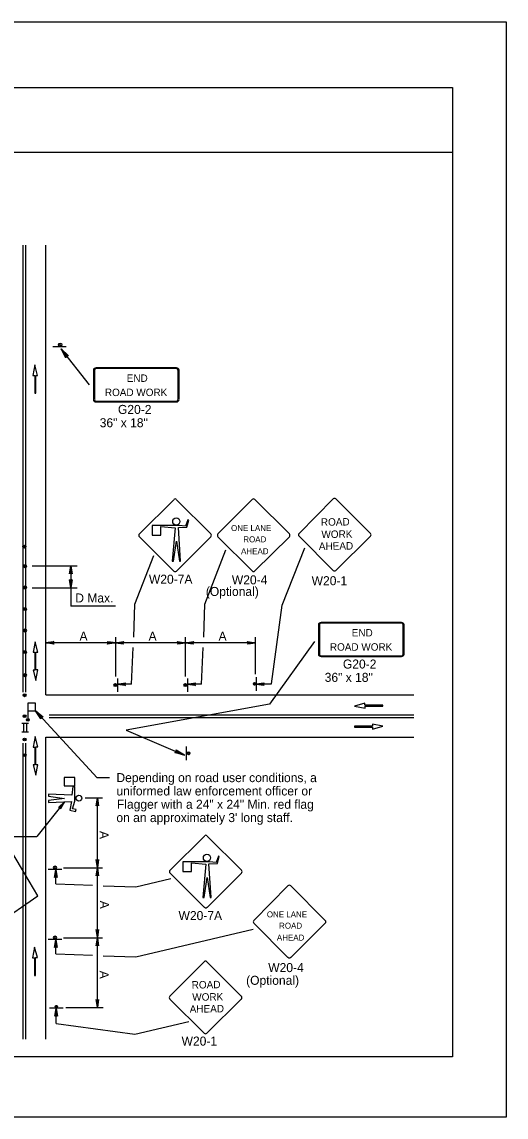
# Model space of a CAD drawing. Extents: x -14145 to -13521, y 30244 to 30661.
# Drawn here: x -13637.82 to -13626.54, y 30599.07 to 30624.57 of the extents above; entities that cross this region are included whole.
import ezdxf

# ---------------------------------------------------------------- set-up
doc = ezdxf.new("R2010")
doc.units = 0
for name, color, linetype in [('1', 7, 'Continuous'), ('10', 7, 'Continuous'), ('2', 7, 'Continuous'), ('3', 7, 'Continuous'), ('61', 7, 'Continuous')]:
    doc.layers.add(name, color=color, linetype=linetype)

msp = doc.modelspace()

# ---------------------------------------------------------------- linework, layer by layer
at = {"layer": '1'}
for p, q in [((-13637.79, 30608.961), (-13637.79, 30619.366)), ((-13637.724, 30608.961), (-13637.724, 30619.366)), ((-13637.265, 30608.894), (-13637.265, 30619.366)), ((-13637.1, 30617.009), (-13636.788, 30617.009)), ((-13637.1, 30617.009), (-13636.788, 30617.009)), ((-13637.519, 30616.577), (-13637.565, 30616.333)), ((-13637.453, 30616.335), (-13637.519, 30616.577)), ((-13637.565, 30616.333), (-13637.52, 30616.333)), ((-13637.52, 30616.333), (-13637.52, 30615.919)), ((-13637.498, 30615.919), (-13637.498, 30616.335)), ((-13637.498, 30616.335), (-13637.453, 30616.335)), ((-13636.151, 30616.459), (-13636.151, 30615.771)), ((-13636.126, 30616.459), (-13636.126, 30615.771)), ((-13634.217, 30616.51), (-13636.09, 30616.51)), ((-13634.217, 30616.51), (-13636.09, 30616.51)), ((-13634.217, 30616.495), (-13636.09, 30616.495)), ((-13634.217, 30616.495), (-13636.09, 30616.495)), ((-13634.181, 30615.771), (-13634.181, 30616.459)), ((-13634.156, 30615.771), (-13634.156, 30616.459)), ((-13637.52, 30615.919), (-13637.498, 30615.919)), ((-13636.09, 30615.734), (-13634.217, 30615.734)), ((-13636.09, 30615.719), (-13634.217, 30615.719)), ((-13634.28, 30613.439), (-13635.082, 30612.644)), ((-13633.417, 30612.644), (-13634.22, 30613.439)), ((-13632.457, 30613.445), (-13633.252, 30612.643)), ((-13631.588, 30612.643), (-13632.391, 30613.445)), ((-13630.57, 30613.457), (-13631.365, 30612.654)), ((-13629.702, 30612.654), (-13630.504, 30613.457)), ((-13634.16, 30612.839), (-13634.782, 30612.839)), ((-13634.782, 30612.839), (-13634.782, 30612.614)), ((-13634.58, 30612.614), (-13634.58, 30612.817)), ((-13634.58, 30612.817), (-13634.25, 30612.787)), ((-13634.25, 30612.787), (-13634.317, 30612.007)), ((-13634.175, 30612.794), (-13633.98, 30612.802)), ((-13634.122, 30612.007), (-13634.175, 30612.794)), ((-13634.01, 30612.824), (-13634.16, 30612.839)), ((-13633.957, 30612.974), (-13634.01, 30612.824)), ((-13633.98, 30612.802), (-13633.935, 30612.967)), ((-13633.935, 30612.967), (-13633.957, 30612.974)), ((-13635.082, 30612.577), (-13634.28, 30611.774)), ((-13634.782, 30612.614), (-13634.58, 30612.614)), ((-13634.22, 30611.774), (-13633.417, 30612.577)), ((-13633.252, 30612.576), (-13632.457, 30611.781)), ((-13632.391, 30611.781), (-13631.588, 30612.576)), ((-13631.365, 30612.588), (-13630.57, 30611.793)), ((-13630.504, 30611.793), (-13629.702, 30612.588)), ((-13634.287, 30612.007), (-13634.22, 30612.472)), ((-13634.22, 30612.472), (-13634.145, 30612.007)), ((-13633.561, 30611.01), (-13633.066, 30612.273)), ((-13631.757, 30610.981), (-13631.233, 30612.316)), ((-13635.191, 30611.01), (-13634.748, 30612.14)), ((-13634.317, 30612.007), (-13634.287, 30612.007)), ((-13634.145, 30612.007), (-13634.122, 30612.007)), ((-13637.58, 30611.902), (-13636.533, 30611.902)), ((-13636.682, 30611.902), (-13636.682, 30610.963)), ((-13637.58, 30611.392), (-13636.533, 30611.392)), ((-13635.215, 30610.241), (-13635.191, 30611.009)), ((-13633.585, 30610.241), (-13633.561, 30611.009)), ((-13632.009, 30609.15), (-13631.757, 30610.981)), ((-13635.641, 30610.963), (-13636.682, 30610.963)), ((-13630.911, 30610.531), (-13630.911, 30609.843)), ((-13630.886, 30610.531), (-13630.886, 30609.843)), ((-13628.977, 30610.582), (-13630.85, 30610.582)), ((-13628.977, 30610.582), (-13630.85, 30610.582)), ((-13628.977, 30610.567), (-13630.85, 30610.567)), ((-13628.977, 30610.567), (-13630.85, 30610.567)), ((-13628.941, 30609.843), (-13628.941, 30610.531)), ((-13628.916, 30609.843), (-13628.916, 30610.531)), ((-13635.635, 30609.323), (-13635.635, 30610.243)), ((-13634.005, 30609.323), (-13634.005, 30610.243)), ((-13632.381, 30609.377), (-13632.381, 30610.243)), ((-13637.514, 30610.131), (-13637.56, 30609.887)), ((-13637.447, 30609.89), (-13637.514, 30610.131)), ((-13635.635, 30610.109), (-13637.265, 30610.109)), ((-13634.011, 30610.109), (-13635.635, 30610.109)), ((-13635.263, 30609.144), (-13635.229, 30609.997)), ((-13632.381, 30610.109), (-13634.005, 30610.109)), ((-13633.633, 30609.144), (-13633.599, 30609.997)), ((-13637.56, 30609.887), (-13637.515, 30609.887)), ((-13637.515, 30609.887), (-13637.515, 30609.473)), ((-13637.492, 30609.476), (-13637.492, 30609.89)), ((-13637.492, 30609.89), (-13637.447, 30609.89)), ((-13630.85, 30609.806), (-13628.977, 30609.806)), ((-13630.85, 30609.791), (-13628.977, 30609.791)), ((-13637.515, 30609.473), (-13637.56, 30609.473)), ((-13637.56, 30609.473), (-13637.493, 30609.232)), ((-13637.493, 30609.232), (-13637.447, 30609.476)), ((-13637.447, 30609.476), (-13637.492, 30609.476)), ((-13635.593, 30609.281), (-13635.593, 30608.963)), ((-13633.963, 30609.281), (-13633.963, 30608.963)), ((-13632.363, 30609.311), (-13632.363, 30608.993)), ((-13635.263, 30609.143), (-13635.593, 30609.143)), ((-13633.633, 30609.143), (-13633.963, 30609.143)), ((-13632.009, 30609.149), (-13632.363, 30609.149)), ((-13637.502, 30608.701), (-13637.679, 30608.701)), ((-13637.679, 30608.701), (-13637.679, 30608.35)), ((-13637.502, 30608.528), (-13637.502, 30608.701)), ((-13637.265, 30608.894), (-13628.691, 30608.894)), ((-13629.829, 30608.701), (-13630.07, 30608.635)), ((-13629.829, 30608.656), (-13629.829, 30608.701)), ((-13637.679, 30608.528), (-13637.502, 30608.528)), ((-13636.069, 30606.968), (-13637.502, 30608.528)), ((-13637.185, 30608.435), (-13628.691, 30608.435)), ((-13630.07, 30608.635), (-13629.826, 30608.589)), ((-13629.412, 30608.656), (-13629.829, 30608.656)), ((-13629.826, 30608.589), (-13629.826, 30608.634)), ((-13629.826, 30608.634), (-13629.412, 30608.634)), ((-13629.412, 30608.634), (-13629.412, 30608.656)), ((-13637.817, 30608.235), (-13637.662, 30608.235)), ((-13637.772, 30608.032), (-13637.772, 30608.235)), ((-13637.706, 30608.032), (-13637.706, 30608.235)), ((-13637.185, 30608.369), (-13628.691, 30608.369)), ((-13629.656, 30608.166), (-13630.07, 30608.166)), ((-13630.07, 30608.166), (-13630.07, 30608.144)), ((-13629.412, 30608.165), (-13629.656, 30608.211)), ((-13629.656, 30608.211), (-13629.656, 30608.166)), ((-13629.654, 30608.099), (-13629.412, 30608.165)), ((-13637.817, 30608.032), (-13637.662, 30608.032)), ((-13637.514, 30607.925), (-13637.56, 30607.681)), ((-13637.447, 30607.684), (-13637.514, 30607.925)), ((-13637.265, 30607.91), (-13628.691, 30607.91)), ((-13637.265, 30600.878), (-13637.265, 30607.91)), ((-13630.07, 30608.144), (-13629.654, 30608.144)), ((-13629.654, 30608.144), (-13629.654, 30608.099)), ((-13637.79, 30600.878), (-13637.79, 30607.769)), ((-13637.724, 30600.878), (-13637.724, 30607.769)), ((-13637.56, 30607.681), (-13637.515, 30607.681)), ((-13637.515, 30607.681), (-13637.515, 30607.267)), ((-13637.492, 30607.27), (-13637.492, 30607.684)), ((-13637.492, 30607.684), (-13637.447, 30607.684)), ((-13633.988, 30607.379), (-13633.988, 30607.697)), ((-13637.515, 30607.267), (-13637.56, 30607.267)), ((-13637.56, 30607.267), (-13637.493, 30607.026)), ((-13637.493, 30607.026), (-13637.447, 30607.27)), ((-13637.447, 30607.27), (-13637.492, 30607.27)), ((-13636.834, 30606.969), (-13636.834, 30606.781)), ((-13636.584, 30606.969), (-13636.834, 30606.969)), ((-13636.584, 30606.781), (-13636.584, 30606.969)), ((-13635.778, 30606.968), (-13636.069, 30606.968)), ((-13636.834, 30606.781), (-13636.584, 30606.781)), ((-13636.629, 30606.763), (-13636.655, 30606.557)), ((-13636.584, 30606.763), (-13636.629, 30606.763)), ((-13636.584, 30606.423), (-13636.584, 30606.763)), ((-13636.827, 30606.406), (-13637.47, 30605.595)), ((-13637.201, 30606.585), (-13637.201, 30606.54)), ((-13636.655, 30606.557), (-13637.201, 30606.585)), ((-13637.201, 30606.54), (-13636.827, 30606.486)), ((-13636.827, 30606.486), (-13637.201, 30606.433)), ((-13637.201, 30606.433), (-13637.201, 30606.388)), ((-13637.201, 30606.388), (-13636.665, 30606.414)), ((-13636.665, 30606.414), (-13636.702, 30606.209)), ((-13636.637, 30606.245), (-13636.584, 30606.423)), ((-13636.343, 30606.501), (-13635.945, 30606.501)), ((-13636.062, 30604.871), (-13636.062, 30606.501)), ((-13636.702, 30606.209), (-13636.568, 30606.179)), ((-13636.557, 30606.227), (-13636.637, 30606.245)), ((-13636.568, 30606.179), (-13636.557, 30606.227)), ((-13638.483, 30605.595), (-13637.47, 30605.595)), ((-13633.567, 30605.608), (-13634.369, 30604.813)), ((-13632.704, 30604.813), (-13633.507, 30605.608)), ((-13633.244, 30605.143), (-13633.297, 30604.993)), ((-13633.267, 30604.971), (-13633.222, 30605.136)), ((-13633.222, 30605.136), (-13633.244, 30605.143)), ((-13636.848, 30604.871), (-13635.945, 30604.871)), ((-13636.062, 30603.247), (-13636.062, 30604.871)), ((-13633.447, 30605.008), (-13634.069, 30605.008)), ((-13634.069, 30605.008), (-13634.069, 30604.783)), ((-13633.867, 30604.783), (-13633.867, 30604.986)), ((-13633.867, 30604.986), (-13633.537, 30604.956)), ((-13633.537, 30604.956), (-13633.604, 30604.176)), ((-13633.462, 30604.963), (-13633.267, 30604.971)), ((-13633.409, 30604.176), (-13633.462, 30604.963)), ((-13633.297, 30604.993), (-13633.447, 30605.008)), ((-13636.89, 30604.829), (-13637.208, 30604.829)), ((-13637.028, 30604.499), (-13637.028, 30604.829)), ((-13635.162, 30604.428), (-13634.348, 30604.619)), ((-13634.369, 30604.746), (-13633.567, 30603.943)), ((-13634.069, 30604.783), (-13633.867, 30604.783)), ((-13633.574, 30604.176), (-13633.507, 30604.641)), ((-13633.507, 30603.943), (-13632.704, 30604.746)), ((-13633.507, 30604.641), (-13633.432, 30604.176)), ((-13637.027, 30604.5), (-13636.174, 30604.467)), ((-13635.93, 30604.451), (-13635.162, 30604.427)), ((-13631.622, 30604.448), (-13632.417, 30603.646)), ((-13630.753, 30603.646), (-13631.556, 30604.448)), ((-13633.604, 30604.176), (-13633.574, 30604.176)), ((-13633.432, 30604.176), (-13633.409, 30604.176)), ((-13632.417, 30603.579), (-13631.622, 30602.784)), ((-13631.556, 30602.784), (-13630.753, 30603.579)), ((-13635.162, 30602.798), (-13632.435, 30603.437)), ((-13636.89, 30603.199), (-13637.208, 30603.199)), ((-13637.028, 30602.869), (-13637.028, 30603.199)), ((-13636.848, 30603.241), (-13635.945, 30603.241)), ((-13636.062, 30601.617), (-13636.062, 30603.241)), ((-13637.523, 30603.019), (-13637.569, 30602.776)), ((-13637.457, 30602.778), (-13637.523, 30603.019)), ((-13637.027, 30602.87), (-13636.174, 30602.837)), ((-13635.93, 30602.821), (-13635.162, 30602.797)), ((-13637.569, 30602.776), (-13637.524, 30602.776)), ((-13637.524, 30602.776), (-13637.524, 30602.362)), ((-13637.502, 30602.362), (-13637.502, 30602.778)), ((-13637.502, 30602.778), (-13637.457, 30602.778)), ((-13633.577, 30602.681), (-13634.372, 30601.878)), ((-13632.709, 30601.878), (-13633.511, 30602.681)), ((-13637.524, 30602.362), (-13637.502, 30602.362)), ((-13634.372, 30601.812), (-13633.577, 30601.017)), ((-13633.511, 30601.017), (-13632.709, 30601.812)), ((-13636.86, 30601.599), (-13637.178, 30601.599)), ((-13637.022, 30601.245), (-13637.022, 30601.599)), ((-13636.794, 30601.617), (-13635.928, 30601.617)), ((-13635.191, 30600.994), (-13633.932, 30601.289)), ((-13637.021, 30601.246), (-13635.191, 30600.994))]:
    msp.add_line(p, q, dxfattribs=at)
for points in [[(-13636.706, 30611.728), (-13636.694, 30611.734), (-13636.682, 30611.902), (-13636.706, 30611.728), (-13636.712, 30611.716), (-13636.682, 30611.902), (-13636.676, 30611.734), (-13636.664, 30611.728), (-13636.682, 30611.902), (-13636.652, 30611.716), (-13636.664, 30611.728)], [(-13636.658, 30611.572), (-13636.67, 30611.566), (-13636.682, 30611.392), (-13636.658, 30611.572), (-13636.652, 30611.578), (-13636.682, 30611.392), (-13636.688, 30611.566), (-13636.7, 30611.572), (-13636.682, 30611.392), (-13636.712, 30611.578), (-13636.7, 30611.572)], [(-13637.085, 30610.091), (-13637.091, 30610.103), (-13637.265, 30610.109), (-13637.085, 30610.091), (-13637.079, 30610.079), (-13637.265, 30610.109), (-13637.097, 30610.121), (-13637.091, 30610.133), (-13637.265, 30610.109), (-13637.079, 30610.139), (-13637.091, 30610.133)], [(-13635.815, 30610.133), (-13635.809, 30610.121), (-13635.635, 30610.109), (-13635.815, 30610.133), (-13635.827, 30610.139), (-13635.635, 30610.109), (-13635.809, 30610.103), (-13635.815, 30610.091), (-13635.635, 30610.109), (-13635.827, 30610.079), (-13635.815, 30610.091)], [(-13635.461, 30610.085), (-13635.467, 30610.097), (-13635.635, 30610.109), (-13635.461, 30610.085), (-13635.449, 30610.079), (-13635.635, 30610.109), (-13635.467, 30610.115), (-13635.461, 30610.127), (-13635.635, 30610.109), (-13635.449, 30610.139), (-13635.461, 30610.127)], [(-13634.185, 30610.127), (-13634.179, 30610.115), (-13634.011, 30610.109), (-13634.185, 30610.127), (-13634.197, 30610.139), (-13634.011, 30610.109), (-13634.179, 30610.097), (-13634.185, 30610.085), (-13634.011, 30610.109), (-13634.197, 30610.079), (-13634.185, 30610.085)], [(-13633.831, 30610.085), (-13633.837, 30610.097), (-13634.005, 30610.109), (-13633.831, 30610.085), (-13633.819, 30610.079), (-13634.005, 30610.109), (-13633.837, 30610.115), (-13633.831, 30610.127), (-13634.005, 30610.109), (-13633.819, 30610.139), (-13633.831, 30610.127)], [(-13632.555, 30610.127), (-13632.549, 30610.115), (-13632.381, 30610.109), (-13632.555, 30610.127), (-13632.567, 30610.139), (-13632.381, 30610.109), (-13632.549, 30610.097), (-13632.555, 30610.085), (-13632.381, 30610.109), (-13632.567, 30610.079), (-13632.555, 30610.085)], [(-13635.419, 30609.119), (-13635.425, 30609.131), (-13635.593, 30609.143), (-13635.419, 30609.119), (-13635.407, 30609.113), (-13635.593, 30609.143), (-13635.425, 30609.149), (-13635.419, 30609.161), (-13635.593, 30609.143), (-13635.407, 30609.173), (-13635.419, 30609.161)], [(-13633.789, 30609.119), (-13633.795, 30609.131), (-13633.963, 30609.143), (-13633.789, 30609.119), (-13633.777, 30609.113), (-13633.963, 30609.143), (-13633.795, 30609.149), (-13633.789, 30609.161), (-13633.963, 30609.143), (-13633.777, 30609.173), (-13633.789, 30609.161)], [(-13632.183, 30609.125), (-13632.189, 30609.137), (-13632.363, 30609.149), (-13632.183, 30609.125), (-13632.177, 30609.119), (-13632.363, 30609.149), (-13632.189, 30609.155), (-13632.183, 30609.167), (-13632.363, 30609.149), (-13632.177, 30609.179), (-13632.183, 30609.167)], [(-13637.376, 30608.353), (-13637.372, 30608.369), (-13637.502, 30608.528), (-13637.376, 30608.353), (-13637.379, 30608.338), (-13637.502, 30608.528), (-13637.358, 30608.386), (-13637.338, 30608.388), (-13637.502, 30608.528), (-13637.326, 30608.388), (-13637.338, 30608.388)], [(-13636.953, 30606.278), (-13636.941, 30606.28), (-13636.827, 30606.406), (-13636.953, 30606.278), (-13636.967, 30606.276), (-13636.827, 30606.406), (-13636.926, 30606.264), (-13636.916, 30606.256), (-13636.827, 30606.406), (-13636.919, 30606.245), (-13636.916, 30606.256)], [(-13636.08, 30606.321), (-13636.068, 30606.327), (-13636.062, 30606.501), (-13636.08, 30606.321), (-13636.092, 30606.315), (-13636.062, 30606.501), (-13636.05, 30606.333), (-13636.038, 30606.327), (-13636.062, 30606.501), (-13636.032, 30606.315), (-13636.038, 30606.327)], [(-13636.038, 30605.051), (-13636.05, 30605.045), (-13636.062, 30604.871), (-13636.038, 30605.051), (-13636.032, 30605.063), (-13636.062, 30604.871), (-13636.068, 30605.045), (-13636.08, 30605.051), (-13636.062, 30604.871), (-13636.092, 30605.063), (-13636.08, 30605.051)], [(-13636.086, 30604.697), (-13636.074, 30604.703), (-13636.062, 30604.871), (-13636.086, 30604.697), (-13636.092, 30604.685), (-13636.062, 30604.871), (-13636.056, 30604.703), (-13636.044, 30604.697), (-13636.062, 30604.871), (-13636.032, 30604.685), (-13636.044, 30604.697)], [(-13637.052, 30604.655), (-13637.04, 30604.661), (-13637.028, 30604.829), (-13637.052, 30604.655), (-13637.058, 30604.643), (-13637.028, 30604.829), (-13637.022, 30604.661), (-13637.01, 30604.655), (-13637.028, 30604.829), (-13636.998, 30604.643), (-13637.01, 30604.655)], [(-13636.044, 30603.421), (-13636.056, 30603.415), (-13636.062, 30603.247), (-13636.044, 30603.421), (-13636.032, 30603.433), (-13636.062, 30603.247), (-13636.074, 30603.415), (-13636.086, 30603.421), (-13636.062, 30603.247), (-13636.092, 30603.433), (-13636.086, 30603.421)], [(-13637.052, 30603.025), (-13637.04, 30603.031), (-13637.028, 30603.199), (-13637.052, 30603.025), (-13637.058, 30603.013), (-13637.028, 30603.199), (-13637.022, 30603.031), (-13637.01, 30603.025), (-13637.028, 30603.199), (-13636.998, 30603.013), (-13637.01, 30603.025)], [(-13636.086, 30603.067), (-13636.074, 30603.073), (-13636.062, 30603.241), (-13636.086, 30603.067), (-13636.092, 30603.055), (-13636.062, 30603.241), (-13636.056, 30603.073), (-13636.044, 30603.067), (-13636.062, 30603.241), (-13636.032, 30603.055), (-13636.044, 30603.067)], [(-13636.044, 30601.791), (-13636.056, 30601.785), (-13636.062, 30601.617), (-13636.044, 30601.791), (-13636.032, 30601.803), (-13636.062, 30601.617), (-13636.074, 30601.785), (-13636.086, 30601.791), (-13636.062, 30601.617), (-13636.092, 30601.803), (-13636.086, 30601.791)], [(-13637.046, 30601.419), (-13637.034, 30601.425), (-13637.022, 30601.599), (-13637.046, 30601.419), (-13637.052, 30601.413), (-13637.022, 30601.599), (-13637.016, 30601.425), (-13637.004, 30601.419), (-13637.022, 30601.599), (-13636.992, 30601.413), (-13637.004, 30601.419)]]:
    msp.add_lwpolyline(points, dxfattribs=at)
for centre, radius in [((-13636.928, 30617.048), 0.0408), ((-13634.223, 30612.933), 0.0844), ((-13637.762, 30612.347), 0.0354), ((-13637.765, 30612.35), 0.0143), ((-13637.75, 30611.894), 0.037), ((-13637.752, 30611.897), 0.0172), ((-13637.75, 30611.394), 0.037), ((-13637.752, 30611.397), 0.0172), ((-13637.75, 30610.894), 0.037), ((-13637.752, 30610.897), 0.0172), ((-13637.75, 30610.394), 0.037), ((-13637.752, 30610.397), 0.0172), ((-13637.75, 30609.894), 0.037), ((-13637.752, 30609.897), 0.0172), ((-13637.749, 30609.355), 0.0353), ((-13637.747, 30609.351), 0.014), ((-13632.399, 30609.154), 0.0298), ((-13635.642, 30609.124), 0.0325), ((-13634.012, 30609.124), 0.0325), ((-13637.756, 30608.886), 0.0327), ((-13637.756, 30608.886), 0.0331), ((-13637.755, 30608.887), 0.012), ((-13637.758, 30608.887), 0.00928), ((-13637.756, 30608.402), 0.0327), ((-13637.758, 30608.403), 0.00928), ((-13637.681, 30608.314), 0.0336), ((-13637.682, 30608.317), 0.0237), ((-13637.682, 30608.319), 0.0108), ((-13637.756, 30607.858), 0.0327), ((-13637.758, 30607.858), 0.00928), ((-13637.756, 30607.492), 0.0327), ((-13637.756, 30607.492), 0.0331), ((-13637.757, 30607.491), 0.012), ((-13637.758, 30607.493), 0.00928), ((-13633.939, 30607.537), 0.0325), ((-13636.491, 30606.491), 0.0672), ((-13633.509, 30605.102), 0.0844), ((-13637.048, 30604.88), 0.0325), ((-13637.048, 30603.25), 0.0325), ((-13637.017, 30601.636), 0.0298)]:
    msp.add_circle(centre, radius, dxfattribs=at)
for centre, radius, start, end in [((-13636.936, 30617.043), 0.0214, 279.521, 274.2501), ((-13634.251, 30613.411), 0.0465, 45, 135), ((-13632.425, 30613.412), 0.0465, 45, 135), ((-13630.537, 30613.425), 0.0465, 45, 135), ((-13635.05, 30612.612), 0.0465, 135, 225), ((-13633.452, 30612.612), 0.0465, 315, 45), ((-13633.22, 30612.61), 0.0465, 135, 225), ((-13631.622, 30612.609), 0.0465, 315, 45), ((-13631.332, 30612.623), 0.0465, 135, 225), ((-13629.734, 30612.622), 0.0465, 315, 45), ((-13634.251, 30611.813), 0.0465, 225, 315), ((-13632.425, 30611.814), 0.0465, 225, 315), ((-13630.537, 30611.827), 0.0465, 225, 315), ((-13635.643, 30609.135), 0.0214, 355.7499, 350.479), ((-13634.013, 30609.135), 0.0214, 355.7499, 350.479), ((-13632.398, 30609.154), 0.0214, 355.7499, 350.479), ((-13633.938, 30607.526), 0.0214, 175.7499, 170.479), ((-13633.537, 30605.58), 0.0465, 45, 135), ((-13637.036, 30604.88), 0.0214, 265.7499, 260.479), ((-13634.336, 30604.781), 0.0465, 135, 225), ((-13632.738, 30604.781), 0.0465, 315, 45), ((-13631.59, 30604.416), 0.0465, 45, 135), ((-13633.537, 30603.982), 0.0465, 225, 315), ((-13632.385, 30603.613), 0.0465, 135, 225), ((-13630.787, 30603.613), 0.0465, 315, 45), ((-13637.036, 30603.25), 0.0214, 265.7499, 260.479), ((-13633.544, 30602.649), 0.0465, 45, 135), ((-13631.59, 30602.818), 0.0465, 225, 315), ((-13634.339, 30601.847), 0.0465, 135, 225), ((-13632.741, 30601.846), 0.0465, 315, 45), ((-13637.017, 30601.635), 0.0214, 265.7499, 260.479), ((-13633.544, 30601.051), 0.0465, 225, 315)]:
    msp.add_arc(centre, radius, start, end, dxfattribs=at)
for centre, major_axis, ratio, start_param, end_param in [((-13636.092, 30616.457), (0.0609, 0), 0.839899, 1.570796, 3.141593), ((-13636.092, 30616.457), (0, -0.0365), 0.999938, 3.141593, 4.712389), ((-13634.219, 30616.457), (-0.0609, 0), 0.839899, 3.141593, 4.712389), ((-13634.219, 30616.457), (0, 0.0365), 0.999938, 4.712389, 6.283185), ((-13636.092, 30615.769), (0.0609, 0), 0.839899, 3.141593, 4.712389), ((-13636.092, 30615.769), (0, -0.0365), 0.999938, 4.712389, 6.283185), ((-13634.219, 30615.769), (0, 0.0365), 0.999938, 3.141593, 4.712389), ((-13634.219, 30615.769), (-0.0609, 0), 0.839899, 1.570796, 3.141593), ((-13630.852, 30610.529), (0.0609, 0), 0.839899, 1.570796, 3.141593), ((-13630.852, 30610.529), (0, -0.0365), 0.999938, 3.141593, 4.712389), ((-13628.979, 30610.529), (-0.0609, 0), 0.839899, 3.141593, 4.712389), ((-13628.979, 30610.529), (0, 0.0365), 0.999938, 4.712389, 6.283185), ((-13630.852, 30609.841), (0.0609, 0), 0.839899, 3.141593, 4.712389), ((-13630.852, 30609.841), (0, -0.0365), 0.999938, 4.712389, 6.283185), ((-13628.979, 30609.841), (0, 0.0365), 0.999938, 3.141593, 4.712389), ((-13628.979, 30609.841), (-0.0609, 0), 0.839899, 1.570796, 3.141593)]:
    msp.add_ellipse(centre, major_axis=major_axis, ratio=ratio, start_param=start_param, end_param=end_param, dxfattribs=at)
at = {"layer": '10'}
for p, q in [((-13659.242, 30623.035), (-13627.791, 30623.035)), ((-13627.791, 30623.035), (-13627.791, 30600.465)), ((-13659.242, 30621.535), (-13627.791, 30621.535)), ((-13627.791, 30600.465), (-13659.242, 30600.465))]:
    msp.add_line(p, q, dxfattribs=at)
at = {"layer": '3'}
msp.add_line((-13636.247, 30616.115), (-13636.907, 30616.95), dxfattribs=at)
for points in [[(-13636.794, 30616.762), (-13636.786, 30616.778), (-13636.907, 30616.95), (-13636.794, 30616.762), (-13636.794, 30616.747), (-13636.907, 30616.95), (-13636.769, 30616.792), (-13636.752, 30616.796), (-13636.907, 30616.95), (-13636.737, 30616.793), (-13636.752, 30616.796)], [(-13631.005, 30610.135), (-13632.053, 30608.679), (-13635.393, 30608.077), (-13634.034, 30607.494)], [(-13634.223, 30607.605), (-13634.222, 30607.587), (-13634.034, 30607.494), (-13634.223, 30607.605), (-13634.23, 30607.618), (-13634.034, 30607.494), (-13634.231, 30607.567), (-13634.244, 30607.556), (-13634.034, 30607.494), (-13634.259, 30607.551), (-13634.244, 30607.556)], [(-13639.334, 30602.912), (-13637.451, 30604.213), (-13638.053, 30605.242), (-13638.48, 30604.213)]]:
    msp.add_lwpolyline(points, dxfattribs=at)
at = {"layer": '61'}
msp.add_lwpolyline([(-13659.542, 30624.565), (-13626.542, 30624.565), (-13626.542, 30599.065), (-13659.542, 30599.065)], close=True, dxfattribs=at)

# ---------------------------------------------------------------- texts
at = {"layer": '1'}
for s, height, p in [('END', 0.173, (-13635.377, 30616.184)), ('ROAD WORK', 0.173, (-13635.886, 30615.853)), ('ONE LANE', 0.1386, (-13632.948, 30612.711)), ('ROAD', 0.1389, (-13632.663, 30612.448)), ('AHEAD', 0.139, (-13632.715, 30612.171)), ('END', 0.173, (-13630.137, 30610.256)), ('ROAD WORK', 0.173, (-13630.646, 30609.925)), ('ONE LANE', 0.1386, (-13632.114, 30603.715)), ('ROAD', 0.1389, (-13631.829, 30603.452)), ('AHEAD', 0.139, (-13631.881, 30603.175))]:
    msp.add_text(s, height=height, dxfattribs=at).set_placement(p)
for s, height, rotation, p in [('ROAD', 0.1735, 0.7566, (-13630.855, 30612.832)), ('WORK', 0.1733, 0.7588, (-13630.842, 30612.547)), ('AHEAD', 0.1735, 0.7481, (-13630.902, 30612.27)), ('ROAD', 0.1735, 0.7566, (-13633.863, 30602.057)), ('WORK', 0.1733, 0.7588, (-13633.85, 30601.772)), ('AHEAD', 0.1735, 0.7481, (-13633.91, 30601.495))]:
    msp.add_text(s, height=height, rotation=rotation, dxfattribs=at).set_placement(p)
at = {"layer": '2'}
for s, p in [('G20-2', (-13635.582, 30615.437)), ('36" x 18"', (-13636.007, 30615.127)), ('W20-7A', (-13634.861, 30611.484)), ('W20-4', (-13632.929, 30611.469)), ('W20-1', (-13631.071, 30611.449)), ('D Max.', (-13636.576, 30611.047)), ('(Optional)', (-13633.535, 30611.199)), ('A', (-13636.477, 30610.158)), ('A', (-13634.869, 30610.158)), ('A', (-13633.239, 30610.158)), ('G20-2', (-13630.343, 30609.509)), ('36" x 18"', (-13630.767, 30609.199)), ('Depending on road user conditions, a', (-13635.618, 30606.864)), ('uniformed law enforcement officer or', (-13635.618, 30606.554)), ('Flagger with a 24" x 24" Min. red flag', (-13635.606, 30606.244)), ("on an approximately 3' long staff.", (-13635.618, 30605.934)), ('W20-7A', (-13634.171, 30603.652)), ('W20-4', (-13632.082, 30602.441)), ('(Optional)', (-13632.597, 30602.145)), ('W20-1', (-13634.1, 30600.73))]:
    msp.add_text(s, height=0.21, dxfattribs=at).set_placement(p)
for p in [(-13636.009, 30605.727), (-13636, 30604.103), (-13636.007, 30602.473)]:
    msp.add_text('A', height=0.21, rotation=270, dxfattribs=at).set_placement(p)

doc.saveas('drawing.dxf')
